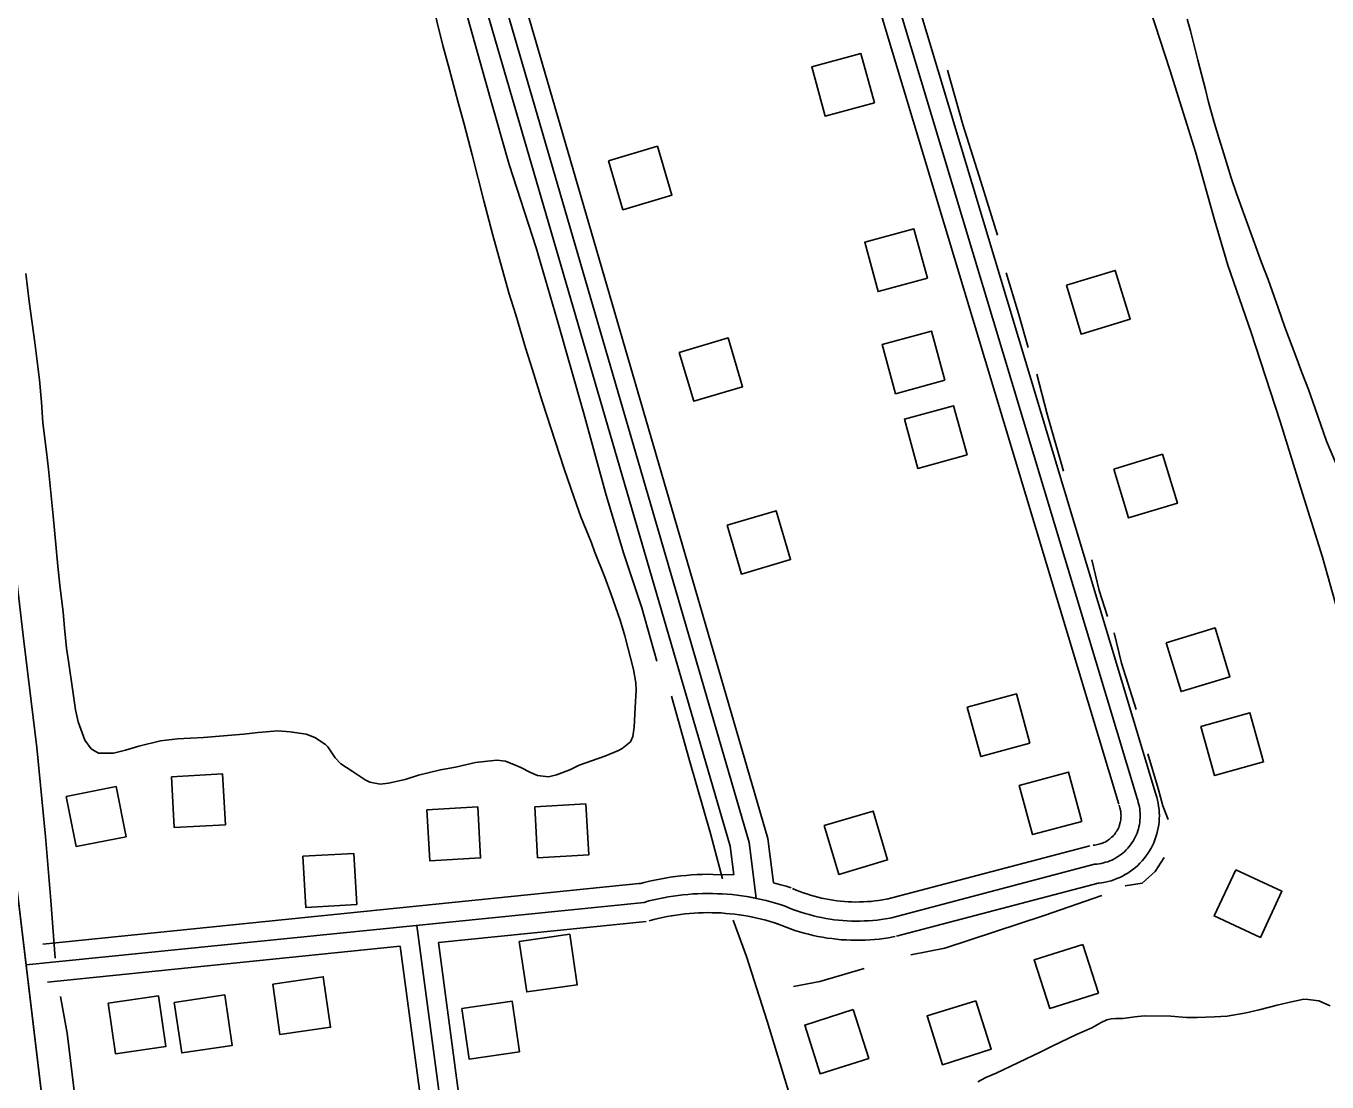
# Model space of a CAD drawing. Extents: x 3477039 to 3515015, y 546746 to 572297.
# Drawn here: x 3505651 to 3506670, y 568574 to 569401 of the extents above; entities that cross this region are included whole.
import ezdxf

# ---------------------------------------------------------------- set-up
doc = ezdxf.new("R2010")
doc.units = 0
for name, color, linetype in [('V-BLDG-OTLN', 7, 'Continuous'), ('V-ROAD-CNTR', 7, 'Continuous'), ('V-SITE-VEGE', 7, 'Continuous'), ('V-TOPO-SHOR', 7, 'Continuous')]:
    doc.layers.add(name, color=color, linetype=linetype)

msp = doc.modelspace()

# ---------------------------------------------------------------- linework, layer by layer
at = {"layer": 'V-BLDG-OTLN'}
for points in [[(3506315.7, 569341.2), (3506305.2, 569379.8), (3506266.6, 569369.3), (3506277.1, 569330.8)], [(3506107.3, 569295.8), (3506118.7, 569257.4), (3506157.1, 569268.8), (3506145.7, 569307.2)], [(3506357.2, 569203.8), (3506346.7, 569242.4), (3506308.1, 569231.9), (3506318.6, 569193.3)], [(3506466.1, 569198.3), (3506477.7, 569160), (3506516, 569171.6), (3506504.4, 569209.9)], [(3506162.8, 569145.6), (3506174.2, 569107.3), (3506212.5, 569118.7), (3506201.1, 569157)], [(3506370.9, 569123.8), (3506360.4, 569162.4), (3506321.8, 569151.9), (3506332.3, 569113.3)], [(3506388.3, 569065.3), (3506377.8, 569103.9), (3506339.2, 569093.4), (3506349.7, 569054.8)], [(3506503.2, 569054.1), (3506514.8, 569015.9), (3506553.1, 569027.5), (3506541.4, 569065.8)], [(3506200.3, 569010.2), (3506211.7, 568971.9), (3506250.1, 568983.3), (3506238.7, 569021.6)], [(3506544.4, 568918.1), (3506556, 568879.9), (3506594.3, 568891.5), (3506582.6, 568929.8)], [(3506437.6, 568839.5), (3506427.1, 568878.1), (3506388.5, 568867.6), (3506399, 568829)], [(3506571.4, 568852.5), (3506582.2, 568814), (3506620.7, 568824.8), (3506609.9, 568863.3)], [(3505765, 568813.2), (3505767.2, 568773.3), (3505807.2, 568775.5), (3505805, 568815.4)], [(3506478.2, 568778.2), (3506467.7, 568816.8), (3506429.1, 568806.3), (3506439.6, 568767.8)], [(3505682.6, 568797.7), (3505690.3, 568758.5), (3505729.5, 568766.2), (3505721.8, 568805.5)], [(3506049.7, 568789.6), (3506051.9, 568749.7), (3506091.9, 568751.9), (3506089.6, 568791.9)], [(3505965, 568787.3), (3505967.3, 568747.3), (3506007.2, 568749.5), (3506005, 568789.5)], [(3506276.4, 568774.9), (3506287.8, 568736.6), (3506326.1, 568748), (3506314.7, 568786.3)], [(3505868, 568750.8), (3505870.2, 568710.8), (3505910.2, 568713.1), (3505907.9, 568753)], [(3506598.8, 568740.3), (3506581.9, 568704.1), (3506618.2, 568687.2), (3506635, 568723.5)], [(3506037.5, 568684), (3506043.3, 568644.5), (3506082.9, 568650.2), (3506077.1, 568689.8)], [(3506479.1, 568681.8), (3506441, 568669.8), (3506453.1, 568631.6), (3506491.2, 568643.7)], [(3505844.3, 568650.7), (3505850, 568611.1), (3505889.6, 568616.9), (3505883.9, 568656.5)], [(3505715.3, 568635.7), (3505721.1, 568596.1), (3505760.7, 568601.9), (3505754.9, 568641.4)], [(3505767.2, 568636.4), (3505773, 568596.8), (3505812.6, 568602.6), (3505806.8, 568642.2)], [(3505992.4, 568631.6), (3505998.2, 568592), (3506037.8, 568597.7), (3506032, 568637.3)], [(3506395.2, 568637.7), (3506357, 568625.7), (3506369.1, 568587.5), (3506407.3, 568599.6)], [(3506299.2, 568630.7), (3506261.1, 568618.6), (3506273.2, 568580.5), (3506311.3, 568592.5)]]:
    msp.add_lwpolyline(points, close=True, dxfattribs=at)
at = {"layer": 'V-ROAD-CNTR'}
for points in [[(3505455.3, 570436.1), (3505573, 569315.8), (3505652.9, 568650.5)], [(3505458.5, 570408.6), (3505573, 569315.8), (3505685.5, 568379.2), (3505784.4, 567479.2)], [(3506507.1, 568791.7), (3506265.1, 569596.4)], [(3506521.5, 568796), (3506279.4, 569600.7)], [(3506535.9, 568800.3), (3506293.8, 569605.1)], [(3505985.8, 569504), (3506202.8, 568758.7), (3506205.6, 568736.2)], [(3506000.2, 569508.2), (3506217.6, 568761.7), (3506223, 568718), (3506217.3, 568719)], [(3506014.6, 569512.4), (3506232.3, 568764.8), (3506236.6, 568730.1)], [(3506489.5, 568729.6), (3506491.6, 568729.8), (3506494, 568730.1), (3506496.4, 568730.5), (3506498.8, 568731.1), (3506501.1, 568731.7), (3506503.4, 568732.5), (3506505.7, 568733.3), (3506507.9, 568734.3), (3506510.1, 568735.3), (3506512.3, 568736.5), (3506514.3, 568737.7), (3506516.4, 568739.1), (3506518.3, 568740.5), (3506520.2, 568742.1), (3506522, 568743.7), (3506523.8, 568745.4), (3506525.4, 568747.2), (3506527, 568749), (3506528.5, 568750.9), (3506529.9, 568752.9), (3506531.2, 568755), (3506532.5, 568757.1), (3506533.6, 568759.2), (3506534.6, 568761.4), (3506535.5, 568763.7), (3506536.3, 568766), (3506537, 568768.3), (3506537.6, 568770.7), (3506538.1, 568773), (3506538.5, 568775.4), (3506538.8, 568777.9), (3506538.9, 568780.3), (3506539, 568782.7), (3506538.9, 568785.2), (3506538.7, 568787.6), (3506538.4, 568790), (3506538.1, 568792.4), (3506537.5, 568794.8), (3506536.9, 568797.1), (3506536.2, 568799.4), (3506535.6, 568801)], [(3506487, 568759.5), (3506488.4, 568759.6), (3506489.4, 568759.8), (3506490.5, 568760), (3506491.5, 568760.2), (3506492.5, 568760.5), (3506493.5, 568760.8), (3506494.5, 568761.2), (3506495.5, 568761.6), (3506496.4, 568762), (3506497.4, 568762.5), (3506498.3, 568763.1), (3506499.1, 568763.7), (3506500, 568764.3), (3506500.8, 568765), (3506501.6, 568765.7), (3506502.4, 568766.4), (3506503.1, 568767.2), (3506503.8, 568768), (3506504.4, 568768.8), (3506505, 568769.7), (3506505.6, 568770.6), (3506506.1, 568771.5), (3506506.6, 568772.4), (3506507.1, 568773.4), (3506507.5, 568774.4), (3506507.8, 568775.3), (3506508.1, 568776.4), (3506508.4, 568777.4), (3506508.6, 568778.4), (3506508.8, 568779.5), (3506508.9, 568780.5), (3506508.9, 568781.6), (3506509, 568782.6), (3506508.9, 568783.7), (3506508.9, 568784.7), (3506508.7, 568785.8), (3506508.6, 568786.8), (3506508.3, 568787.9), (3506508.1, 568788.9), (3506507.8, 568789.9), (3506507.4, 568791)], [(3506488.2, 568744.6), (3506490, 568744.7), (3506491.7, 568744.9), (3506493.4, 568745.2), (3506495.1, 568745.6), (3506496.8, 568746.1), (3506498.5, 568746.6), (3506500.1, 568747.2), (3506501.7, 568747.9), (3506503.3, 568748.7), (3506504.8, 568749.5), (3506506.3, 568750.4), (3506507.8, 568751.4), (3506509.2, 568752.4), (3506510.5, 568753.5), (3506511.8, 568754.7), (3506513.1, 568755.9), (3506514.3, 568757.2), (3506515.4, 568758.5), (3506516.5, 568759.9), (3506517.5, 568761.3), (3506518.4, 568762.8), (3506519.3, 568764.3), (3506520.1, 568765.8), (3506520.8, 568767.4), (3506521.5, 568769), (3506522.1, 568770.7), (3506522.6, 568772.3), (3506523, 568774), (3506523.4, 568775.7), (3506523.6, 568777.4), (3506523.8, 568779.2), (3506523.9, 568780.9), (3506524, 568782.7), (3506523.9, 568784.4), (3506523.8, 568786.2), (3506523.6, 568787.9), (3506523.3, 568789.6), (3506522.9, 568791.3), (3506522.5, 568793), (3506522, 568794.7), (3506521.5, 568796)], [(3506325.4, 568717.2), (3506484.4, 568759.1)], [(3506329.2, 568702.7), (3506488.2, 568744.6)], [(3505664.2, 568682.1), (3506133.9, 568729.7)], [(3506131.5, 568729.2), (3506135.4, 568730.3), (3506139.4, 568731.3), (3506143.5, 568732.2), (3506147.6, 568733), (3506151.7, 568733.8), (3506155.8, 568734.4), (3506159.9, 568735), (3506164.1, 568735.5), (3506168.2, 568735.9), (3506172.4, 568736.2), (3506176.6, 568736.5), (3506180.7, 568736.6), (3506184.9, 568736.7), (3506189.1, 568736.6), (3506205.6, 568736.2)], [(3506236.6, 568730.1), (3506238.5, 568729.6), (3506242.5, 568728.5), (3506246.5, 568727.3), (3506250.4, 568726)], [(3506333, 568688.2), (3506492.1, 568730.1)], [(3506135.4, 568714.7), (3506139.1, 568715.8), (3506142.9, 568716.7), (3506146.6, 568717.5), (3506150.4, 568718.3), (3506154.2, 568719), (3506158, 568719.6), (3506161.9, 568720.1), (3506165.7, 568720.6), (3506169.5, 568721), (3506173.4, 568721.3), (3506177.2, 568721.5), (3506181.1, 568721.6), (3506185, 568721.7), (3506188.8, 568721.6), (3506192.7, 568721.5), (3506196.5, 568721.4), (3506200.4, 568721.1), (3506204.2, 568720.8), (3506208.1, 568720.3), (3506211.9, 568719.8), (3506215.7, 568719.2), (3506219.5, 568718.6), (3506223.3, 568717.8), (3506227.1, 568717), (3506230.9, 568716.1), (3506234.6, 568715.2), (3506238.3, 568714.1), (3506242, 568713), (3506245.7, 568711.8)], [(3506251.5, 568725.6), (3506254.4, 568724.4), (3506257.2, 568723.3), (3506260, 568722.2), (3506262.9, 568721.3), (3506265.7, 568720.4), (3506268.6, 568719.5), (3506271.5, 568718.8), (3506274.4, 568718.1), (3506277.3, 568717.5), (3506280.3, 568716.9), (3506283.2, 568716.4), (3506286.2, 568716), (3506289.2, 568715.7), (3506292.2, 568715.4), (3506295.2, 568715.2), (3506298.1, 568715.1), (3506301.1, 568715), (3506304.1, 568715.1), (3506307.1, 568715.1), (3506310.1, 568715.3), (3506313.1, 568715.5), (3506316.1, 568715.8), (3506319, 568716.2), (3506322, 568716.7), (3506325, 568717.2), (3506326.4, 568717.4)], [(3505651.1, 568665.7), (3506135.4, 568714.7)], [(3506245.7, 568711.8), (3506248.8, 568710.5), (3506251.9, 568709.2), (3506255, 568708.1), (3506258.2, 568707), (3506261.4, 568706), (3506264.6, 568705.1), (3506267.9, 568704.2), (3506271.1, 568703.5), (3506274.4, 568702.8), (3506277.7, 568702.1), (3506281, 568701.6), (3506284.3, 568701.1), (3506287.7, 568700.8), (3506291, 568700.5), (3506294.3, 568700.2), (3506297.7, 568700.1), (3506301, 568700), (3506304.4, 568700.1), (3506307.8, 568700.2), (3506311.1, 568700.3), (3506314.4, 568700.6), (3506317.8, 568700.9), (3506321.1, 568701.4), (3506324.4, 568701.9), (3506327.7, 568702.4), (3506329.2, 568702.7)], [(3505974.1, 568683.3), (3506136.9, 568699.8)], [(3506139.3, 568700.3), (3506142.9, 568701.2), (3506146.3, 568702.1), (3506149.8, 568702.9), (3506153.3, 568703.6), (3506156.7, 568704.2), (3506160.3, 568704.8), (3506163.8, 568705.3), (3506167.3, 568705.7), (3506170.8, 568706), (3506174.4, 568706.3), (3506177.9, 568706.5), (3506181.5, 568706.6), (3506185, 568706.7), (3506188.6, 568706.6), (3506192.1, 568706.6), (3506195.7, 568706.4), (3506199.2, 568706.1), (3506202.8, 568705.8), (3506206.3, 568705.4), (3506209.8, 568705), (3506213.3, 568704.4), (3506216.8, 568703.8), (3506220.3, 568703.2), (3506223.8, 568702.4), (3506227.2, 568701.6), (3506230.7, 568700.7), (3506234.1, 568699.7), (3506237.5, 568698.7), (3506241, 568697.5)], [(3505957.2, 568696.7), (3505995.7, 568408.6), (3506043.2, 567944.3), (3506092.1, 567498)], [(3506239.8, 568698), (3506243.1, 568696.6), (3506246.5, 568695.2), (3506250, 568693.9), (3506253.5, 568692.8), (3506257.1, 568691.6), (3506260.6, 568690.6), (3506264.2, 568689.7), (3506267.8, 568688.8), (3506271.5, 568688), (3506275.1, 568687.4), (3506278.8, 568686.8), (3506282.5, 568686.3), (3506286.1, 568685.8), (3506289.8, 568685.5), (3506293.5, 568685.3), (3506297.2, 568685.1), (3506301, 568685), (3506304.7, 568685.1), (3506308.4, 568685.2), (3506312.1, 568685.4), (3506315.8, 568685.7), (3506319.5, 568686), (3506323.2, 568686.5), (3506326.8, 568687), (3506330.4, 568687.7), (3506332, 568688)], [(3505667.8, 568652.3), (3505944.3, 568680.3)], [(3505944.3, 568680.3), (3505978.3, 568425.4)], [(3505974.1, 568683.3), (3506008.2, 568428)], [(3505652.9, 568650.5), (3505686.6, 568368.9)]]:
    msp.add_lwpolyline(points, dxfattribs=at)
at = {"layer": 'V-SITE-VEGE'}
for p, q in [((3505966.9, 569429.5), (3505977.5, 569386)), ((3506563.5, 569397.7), (3506560.7, 569406.7)), ((3506569.2, 569374.5), (3506563.5, 569397.7)), ((3505977.5, 569386), (3505982.5, 569368)), ((3506575.1, 569351.5), (3506569.2, 569374.5)), ((3505982.5, 569368), (3505989.6, 569341.5)), ((3506577.5, 569341.7), (3506575.1, 569351.5)), ((3505989.6, 569341.5), (3505994.3, 569324.5)), ((3506582.2, 569325), (3506577.5, 569341.7)), ((3505994.3, 569324.5), (3506000.7, 569300.5)), ((3506585.8, 569313), (3506582.2, 569325)), ((3506589.6, 569301.2), (3506585.8, 569313)), ((3506000.7, 569300.5), (3506009.7, 569264.5)), ((3506595.3, 569282.4), (3506589.6, 569301.2)), ((3506599.4, 569270.2), (3506595.3, 569282.4)), ((3506619.1, 569216.1), (3506599.4, 569270.2)), ((3506009.7, 569264.5), (3506016.8, 569237.5)), ((3506016.8, 569237.5), (3506029.4, 569192.3)), ((3506624.1, 569202.8), (3506619.1, 569216.1)), ((3505653.4, 569185.5), (3505651, 569207.4)), ((3506632, 569180.6), (3506624.1, 569202.8)), ((3506029.4, 569192.3), (3506034.9, 569175)), ((3505658, 569153.5), (3505653.4, 569185.5)), ((3506637.3, 569165.3), (3506632, 569180.6)), ((3506034.9, 569175), (3506042.3, 569149.3)), ((3506646, 569142.8), (3506637.3, 569165.3)), ((3505661.6, 569124.1), (3505658, 569153.5)), ((3506042.3, 569149.3), (3506047.8, 569132)), ((3506650.5, 569130), (3506646, 569142.8)), ((3506047.8, 569132), (3506055.4, 569107.5)), ((3506655.8, 569116.5), (3506650.5, 569130)), ((3505663.1, 569106.6), (3505661.6, 569124.1)), ((3506661.1, 569101.7), (3506655.8, 569116.5)), ((3505664.1, 569090.4), (3505663.1, 569106.6)), ((3506055.4, 569107.5), (3506072.6, 569054.4)), ((3506670, 569076.2), (3506661.1, 569101.7)), ((3505667, 569067.7), (3505664.1, 569090.4)), ((3506677.2, 569058.9), (3506670, 569076.2)), ((3505668.6, 569054.2), (3505667, 569067.7)), ((3505672.3, 569017.6), (3505668.6, 569054.2)), ((3506072.6, 569054.4), (3506080.5, 569031.7)), ((3506080.5, 569031.7), (3506085.8, 569016.9)), ((3505676, 568978.1), (3505672.3, 569017.6)), ((3506085.8, 569016.9), (3506094, 568996.4)), ((3506094, 568996.4), (3506096.4, 568989.6)), ((3506096.4, 568989.6), (3506104.6, 568969.6)), ((3505677.5, 568963.2), (3505676, 568978.1)), ((3505680.2, 568942.2), (3505677.5, 568963.2)), ((3506104.6, 568969.6), (3506109.6, 568956)), ((3506109.6, 568956), (3506116.6, 568935.8)), ((3505681.3, 568929.7), (3505680.2, 568942.2)), ((3506116.6, 568935.8), (3506120.1, 568923.5)), ((3505682.8, 568913.8), (3505681.3, 568929.7)), ((3506120.1, 568923.5), (3506127, 568897.3)), ((3505684.2, 568903.6), (3505682.8, 568913.8)), ((3505687.6, 568880.3), (3505684.2, 568903.6)), ((3506127, 568897.3), (3506128.9, 568886.8)), ((3506128.9, 568886.8), (3506129, 568881)), ((3505689.9, 568865.6), (3505687.6, 568880.3)), ((3506129, 568881), (3506128.3, 568867.4)), ((3505692, 568856.1), (3505689.9, 568865.6)), ((3506128.3, 568867.4), (3506127.4, 568851.9)), ((3505697.1, 568841.9), (3505692, 568856.1)), ((3506127.4, 568851.9), (3506126.5, 568844.7)), ((3505702.2, 568835.1), (3505697.1, 568841.9)), ((3505756.3, 568841.3), (3505739.3, 568837)), ((3505769.6, 568842.9), (3505756.3, 568841.3)), ((3505790, 568843.8), (3505769.6, 568842.9)), ((3505821.4, 568846.4), (3505790, 568843.8)), ((3505832.9, 568847.7), (3505821.4, 568846.4)), ((3505848.4, 568849), (3505832.9, 568847.7)), ((3505858.1, 568848.4), (3505848.4, 568849)), ((3505870.5, 568846.5), (3505858.1, 568848.4)), ((3505877.4, 568843.9), (3505870.5, 568846.5)), ((3505885.6, 568838.5), (3505877.4, 568843.9)), ((3506126.5, 568844.7), (3506124.7, 568840.5)), ((3505707.9, 568831.7), (3505702.2, 568835.1)), ((3505719.6, 568831.6), (3505707.9, 568831.7)), ((3505729.1, 568833.9), (3505719.6, 568831.6)), ((3505739.3, 568837), (3505729.1, 568833.9)), ((3505887.5, 568836.5), (3505885.6, 568838.5)), ((3505893.2, 568828), (3505887.5, 568836.5)), ((3506115.2, 568833.7), (3506104.4, 568829.3)), ((3506118.2, 568835.4), (3506115.2, 568833.7)), ((3506124.7, 568840.5), (3506118.2, 568835.4)), ((3505897.6, 568823.2), (3505893.2, 568828)), ((3505906.5, 568817.6), (3505897.6, 568823.2)), ((3505987.5, 568820.7), (3505975.7, 568818.6)), ((3506003.2, 568824.2), (3505987.5, 568820.7)), ((3506007.9, 568824.9), (3506003.2, 568824.2)), ((3506019.9, 568826.2), (3506007.9, 568824.9)), ((3506026.6, 568825.4), (3506019.9, 568826.2)), ((3506033.8, 568822.6), (3506026.6, 568825.4)), ((3506038.8, 568820.3), (3506033.8, 568822.6)), ((3506084.4, 568822.1), (3506077.1, 568818.7)), ((3506104.4, 568829.3), (3506084.4, 568822.1)), ((3505911.2, 568814.3), (3505906.5, 568817.6)), ((3505916.8, 568810.7), (3505911.2, 568814.3)), ((3505920.5, 568808.9), (3505916.8, 568810.7)), ((3505948.2, 568811), (3505935, 568808)), ((3505958.5, 568814.4), (3505948.2, 568811)), ((3505975.7, 568818.6), (3505958.5, 568814.4)), ((3506046.2, 568816.4), (3506038.8, 568820.3)), ((3506051.9, 568814.1), (3506046.2, 568816.4)), ((3506060.3, 568813.2), (3506051.9, 568814.1)), ((3506066.6, 568814.6), (3506060.3, 568813.2)), ((3506077.1, 568818.7), (3506066.6, 568814.6)), ((3505928.5, 568807.3), (3505920.5, 568808.9)), ((3505935, 568808), (3505928.5, 568807.3)), ((3506640.1, 568636.4), (3506652.3, 568638.8)), ((3506652.3, 568638.8), (3506655.5, 568638.7)), ((3506655.5, 568638.7), (3506664, 568637.6)), ((3506664, 568637.6), (3506672.7, 568633.7)), ((3506592.1, 568625.6), (3506607.1, 568628.2)), ((3506607.1, 568628.2), (3506617.1, 568630.5)), ((3506617.1, 568630.5), (3506631.3, 568634.3)), ((3506631.3, 568634.3), (3506640.1, 568636.4)), ((3506486.1, 568616.4), (3506493.4, 568620.5)), ((3506493.4, 568620.5), (3506497.9, 568622.7)), ((3506497.9, 568622.7), (3506501.1, 568623.4)), ((3506501.1, 568623.4), (3506504.9, 568623.8)), ((3506504.9, 568623.8), (3506510.4, 568623.8)), ((3506510.4, 568623.8), (3506519.8, 568625.1)), ((3506519.8, 568625.1), (3506527.1, 568625.8)), ((3506527.1, 568625.8), (3506548, 568625.5)), ((3506548, 568625.5), (3506560.2, 568624.6)), ((3506560.2, 568624.6), (3506568.7, 568624.5)), ((3506568.7, 568624.5), (3506582.1, 568625)), ((3506582.1, 568625), (3506592.1, 568625.6)), ((3506455, 568602.1), (3506474.1, 568611.1)), ((3506474.1, 568611.1), (3506486.1, 568616.4)), ((3506411.1, 568580.8), (3506446.2, 568597.7)), ((3506446.2, 568597.7), (3506455, 568602.1)), ((3506396.8, 568574), (3506403.1, 568577.4)), ((3506403.1, 568577.4), (3506411.1, 568580.8))]:
    msp.add_line(p, q, dxfattribs=at)
at = {"layer": 'V-TOPO-SHOR'}
for points in [[(3505674, 568670.9), (3505670.4, 568716.1), (3505666.4, 568766.3), (3505659.4, 568836), (3505649.4, 568919.3), (3505640.9, 568991.3), (3505634.7, 569062.5), (3505623.6, 569150.1), (3505613.9, 569234.2), (3505604.7, 569319.1), (3505598.5, 569377.1), (3505590.3, 569450.3), (3505580.7, 569530.5), (3505572.2, 569601.3), (3505561.8, 569694), (3505547.8, 569822.5), (3505536, 569936.1), (3505523.3, 570023.7), (3505516.7, 570090.3), (3505509.7, 570152.2), (3505501.9, 570218.8), (3505492.3, 570303.6), (3505485.7, 570365.5), (3505477, 570435.2)], [(3506145.3, 568903.6), (3506133.4, 568945.4), (3506119.3, 568987.9), (3506105.6, 569033.9), (3506088, 569097.8), (3506067.1, 569171.1), (3506050.7, 569227.6), (3506029.6, 569292.8), (3506014.8, 569345), (3505986.9, 569444), (3505966.3, 569515.8), (3505945, 569586.3), (3505923.6, 569653.8), (3505907.2, 569708.4), (3505889.6, 569768), (3505874.4, 569828.8), (3505858, 569883), (3505837, 569949.3), (3505820.2, 570011.7), (3505802.7, 570074.1), (3505779, 570154.4), (3505754.9, 570228.5), (3505731.3, 570304.5), (3505713.7, 570363.4)], [(3506678.9, 568942.3), (3506666.7, 568985.2), (3506649.9, 569039.3), (3506633.5, 569091.5), (3506610.9, 569161.3), (3506592.6, 569213.9), (3506582.3, 569249.4), (3506567.4, 569302.7), (3506547.2, 569367), (3506528.1, 569425.9)], [(3506372.9, 569366.9), (3506385.1, 569324.1), (3506399.2, 569279.6), (3506412.2, 569237.5)], [(3506419, 569207.9), (3506428.5, 569176), (3506436.2, 569149.5)], [(3506443, 569128.5), (3506451, 569097.3), (3506464, 569052.5)], [(3506486.1, 568983.1), (3506491.8, 568959), (3506498.3, 568938.7)], [(3506503.7, 568925.8), (3506509.4, 568902.1), (3506520.8, 568865.8)], [(3506196.8, 568733.2), (3506187.3, 568768.7), (3506170.9, 568826), (3506156.8, 568876.3)], [(3506530, 568831.2), (3506538, 568803.9), (3506541.8, 568790.3), (3506546, 568779.7)], [(3506542.7, 568749.8), (3506535.6, 568739), (3506525.5, 568729.7), (3506512.2, 568727.8)], [(3506493.9, 568720.1), (3506448.7, 568704.5), (3506370.8, 568678.9), (3506344.3, 568673.6)], [(3506494.9, 567752.7), (3506470.1, 567812.6), (3506455.3, 567868), (3506441.2, 567919.5), (3506422.1, 567990), (3506396.9, 568070), (3506381.7, 568120.6), (3506362.6, 568185.4), (3506338.5, 568261.4), (3506321.3, 568320.7), (3506299.2, 568397.1), (3506280.9, 568458.3), (3506267.6, 568505.9), (3506249.2, 568564.3), (3506231.7, 568621.7), (3506215.6, 568672.4), (3506205.2, 568700.9)], [(3506307.7, 568662.9), (3506273, 568652.6), (3506252.3, 568648.8)], [(3505708.6, 568394.7), (3505701.2, 568453.9), (3505690.8, 568550.1), (3505683.4, 568612.3), (3505678.1, 568640.9)]]:
    msp.add_lwpolyline(points, dxfattribs=at)

doc.saveas('drawing.dxf')
